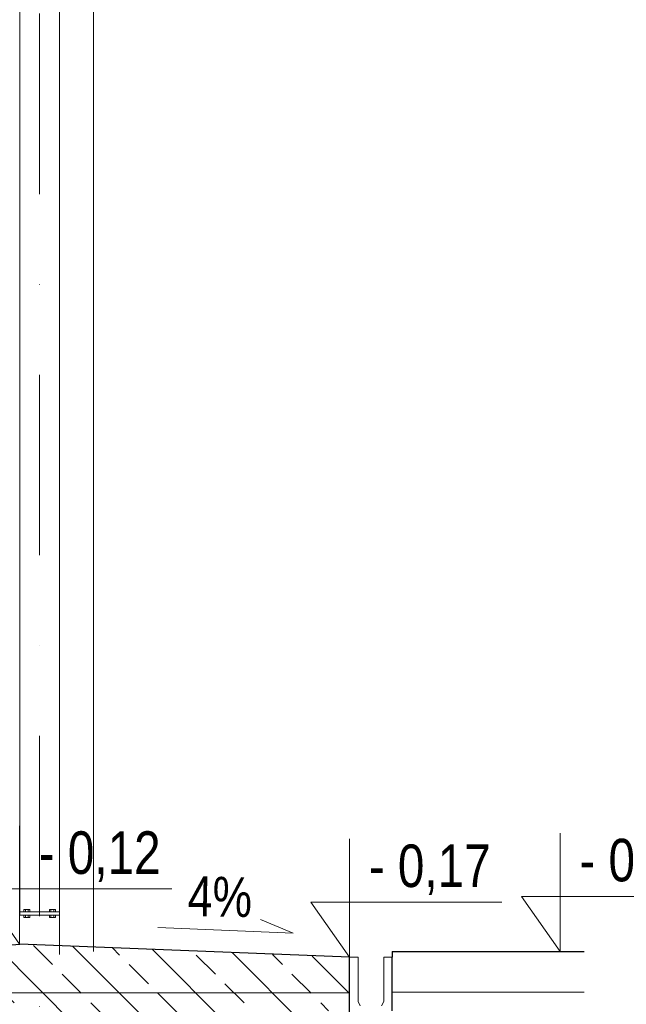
# Model space of a CAD drawing. Header units: millimetres. Extents: x -13532 to 2392, y -5241 to 5322.
# Tile 338 of 401: x -3341 to -3128, y 4648 to 4994. Entities that reach past the tile are written whole.
import ezdxf

# ---------------------------------------------------------------- set-up
doc = ezdxf.new("R2010")
doc.units = ezdxf.units.MM
doc.linetypes.add('KRESKAKROPKA2', pattern=[12.7, 6.35, -3.175, 0, -3.175])
for name, color, linetype, lineweight in [('A_Opisy', 142, 'Continuous', 5), ('cz-gr', 122, 'Continuous', 30), ('cz-sr', 150, 'Continuous', 15), ('Wymiarowanie - Poziomy - AGP1', 172, 'Continuous', 5)]:
    doc.layers.add(name, color=color, linetype=linetype, lineweight=lineweight)
for name, color, linetype, lineweight, true_color in [('KONSTRUKCJA - CIE - AGP1', 7, 'Continuous', 5, 0xbfbfbf), ('OPIS - AGP1', 7, 'Continuous', 0, 0x7f7f7f), ('OSI', 7, 'KRESKAKROPKA2', 5, 0x7f7f7f), ('shary', 7, 'Continuous', 0, 0x999999)]:
    doc.layers.add(name, color=color, linetype=linetype, lineweight=lineweight, true_color=true_color)
doc.layers.add('uwagi', color=7, linetype='Continuous', lineweight=50, true_color=0xf82f6b, plot=False)
doc.styles.add('ARCH.P.M. 1', font='simplex.shx', dxfattribs={"width": 0.7, "height": 12})
doc.styles.add('GENERATED_STYLE_2', font='ARIAL.TTF', dxfattribs={"width": 0.999153})

# ---------------------------------------------------------------- blocks, each defined once
blk = doc.blocks.new('jgfghkkg')
at = {"layer": 'cz-sr', "linetype": 'Continuous'}
for p, q in [((-2668.54, 6351.98), (-2668.54, 6671.08)), ((-2654.54, 6350.98), (-2654.54, 6671.08)), ((-2668.54, 6350.98), (-2668.54, 6351.98))]:
    blk.add_line(p, q, dxfattribs=at)
at = {"layer": 'KONSTRUKCJA - CIE - AGP1', "linetype": 'Continuous'}
for p, q in [((-2668.54, 6350.98), (-2654.54, 6350.98)), ((-2668.54, 6350.98), (-2668.54, 6349.78)), ((-2668.54, 6349.78), (-2654.54, 6349.78)), ((-2667.08, 6350.98), (-2667.08, 6351.77)), ((-2665, 6351.77), (-2667.08, 6351.77)), ((-2667.08, 6348.99), (-2667.08, 6349.78)), ((-2666.56, 6350.98), (-2666.56, 6351.77)), ((-2666.56, 6348.99), (-2666.56, 6349.78)), ((-2665.52, 6350.98), (-2665.52, 6351.77)), ((-2665.52, 6348.99), (-2665.52, 6349.78)), ((-2665, 6350.98), (-2665, 6351.77)), ((-2665, 6348.99), (-2665, 6349.78)), ((-2658.08, 6350.98), (-2658.08, 6351.77)), ((-2656, 6351.77), (-2658.08, 6351.77)), ((-2658.08, 6348.99), (-2658.08, 6349.78)), ((-2657.56, 6350.98), (-2657.56, 6351.77)), ((-2657.56, 6348.99), (-2657.56, 6349.78)), ((-2656.52, 6350.98), (-2656.52, 6351.77)), ((-2656.52, 6348.99), (-2656.52, 6349.78)), ((-2656, 6350.98), (-2656, 6351.77)), ((-2656, 6348.99), (-2656, 6349.78)), ((-2654.54, 6350.98), (-2654.54, 6349.78)), ((-2667.08, 6348.99), (-2665, 6348.99)), ((-2658.08, 6348.99), (-2656, 6348.99))]:
    blk.add_line(p, q, dxfattribs=at)

msp = doc.modelspace()

# ---------------------------------------------------------------- hatches: boundary and pattern name
at = {"layer": 'shary', "ltscale": 5e-05}
h = msp.add_hatch(dxfattribs=at)
h.set_pattern_fill('ANSI33', color=256, scale=3, angle=180, style=0)
h.set_pattern_definition([(135, (250.096, -10381.491), (13.470384, 13.470384), []), (135, (236.626, -10381.491), (13.470384, 13.470384), [9.525, -4.7625])])
h.paths.add_polyline_path([(-3225.2139, 4663.9922), (-3225.2139, 4645.3342), (-3235.1799, 4645.3342), (-3235.1799, 4631.6834), (-3613.0377, 4631.6834), (-3613.0377, 4597.9362), (-4203.8152, 4586.1207), (-4303.452, 4586.1207), (-4303.452, 4631.6834), (-4550.2449, 4631.6834), (-4550.2449, 4645.1922), (-4560.2109, 4645.1922), (-4560.2109, 4655.9922), (-4560.2109, 4663.9922), (-4444.2109, 4668.7742), (-4397.6436, 4665.0488), (-4287.8468, 4660.2356), (-4287.8467, 4659.9856), (-4287.8467, 4655.9856), (-4287.8466, 4655.7356), (-4283.3468, 4655.7356), (-4283.3436, 4606.1167), (-4204.2151, 4606.1167), (-3633.0815, 4617.5394), (-3633.0985, 4655.7356), (-3628.602, 4655.7356), (-3628.5987, 4660.2357), (-3387.7766, 4665.0488), (-3341.2099, 4668.7741)])
h.paths.add_polyline_path([(-4283.3468, 4655.7356), (-4287.8466, 4655.7356), (-4287.8467, 4655.9856), (-4287.8467, 4659.9856), (-4287.8468, 4659.3767), (-4287.8466, 4656.1114)])

# ---------------------------------------------------------------- linework, layer by layer
at = {"layer": 'cz-gr'}
for p, q in [((-3225.2093, 4664.1342), (-3341.2099, 4668.7742)), ((-3210.2139, 4666.1342), (-3210.2139, 4664.1342)), ((-3225.2139, 4656.1342), (-3225.2139, 4664.1342)), ((-3210.2139, 4645.3342), (-3210.2139, 4664.1342)), ((-3225.2139, 4639.1342), (-3225.2139, 4656.1342))]:
    msp.add_line(p, q, dxfattribs=at)
for points in [[(-3387.7766, 4665.0488), (-3341.2099, 4668.7741)], [(-3210.2139, 4666.1342), (-3142.758, 4666.1342)]]:
    msp.add_lwpolyline(points, dxfattribs=at)
at = {"layer": 'cz-sr'}
for p, q in [((-3315.217, 5144.1355), (-3315.217, 4666.2153)), ((-3222.2139, 4664.1342), (-3225.2139, 4664.1342)), ((-3222.2139, 4648.6342), (-3222.2139, 4664.1342)), ((-3222.2139, 4664.1342), (-3222.2139, 4648.6342)), ((-3213.2139, 4648.6342), (-3213.2139, 4664.1342)), ((-3213.2139, 4648.6342), (-3213.2139, 4664.1342)), ((-3210.2139, 4664.1342), (-3213.2139, 4664.1342)), ((-3210.2139, 4654.374), (-3210.2139, 4654.374)), ((-3222.2139, 4648.6342), (-3221.9786, 4648.1342)), ((-3221.4726, 4647.0586), (-3222.2139, 4648.6342)), ((-3213.9551, 4647.0586), (-3213.2139, 4648.6342)), ((-3213.4491, 4648.1342), (-3213.2139, 4648.6342))]:
    msp.add_line(p, q, dxfattribs=at)
for points in [[(-3327.2162, 5026.1548), (-3327.2162, 4665.1577)], [(-3633.0977, 4651.5952), (-3225.2139, 4651.6834)], [(-3210.2139, 4651.8253), (-3142.758, 4651.8253)]]:
    msp.add_lwpolyline(points, dxfattribs=at)
at = {"layer": 'OPIS - AGP1'}
for points in [[(-3341.281, 4710.4413), (-3341.281, 4668.7686), (-3354.9187, 4688.2349), (-3287.7317, 4688.2349)], [(-3151.1423, 4707.8068), (-3151.1423, 4666.1342), (-3164.78, 4685.6004), (-3097.593, 4685.6004)], [(-3225.2139, 4705.807), (-3225.2139, 4664.1343), (-3238.8515, 4683.6006), (-3171.6645, 4683.6006)], [(-3292.6644, 4674.5867), (-3245.0296, 4672.6813), (-3256.5099, 4677.4529)]]:
    msp.add_lwpolyline(points, dxfattribs=at)
at = {"layer": 'OSI', "linetype": 'KRESKAKROPKA2', "ltscale": 10}
msp.add_line((-3334.2103, 4424.3862), (-3334.2103, 5322.1171), dxfattribs=at)

# ---------------------------------------------------------------- block references
at = {"layer": 'uwagi', "xscale": -1}
msp.add_blockref('jgfghkkg', (-5995.7488, -1670.8468), dxfattribs=at)

# ---------------------------------------------------------------- texts
at = {"layer": 'A_Opisy', "char_height": 15, "width": 78.219777, "attachment_point": 1, "style": 'ARCH.P.M. 1'}
for s, insert in [('{\\fArial|b0|i0|c238|p2;\\W0.8;- 0,12}', (-3334.5255, 4708.4844)), ('{\\fArial|b0|i0|c238|p2;\\W0.8;- 0,17}', (-3218.4584, 4703.8501)), ('{\\fArial|b0|i0|c238|p2;\\W0.8;- 0,15}', (-3144.3868, 4705.85))]:
    msp.add_mtext(s, dxfattribs=dict(at, insert=insert))
at = {"layer": 'Wymiarowanie - Poziomy - AGP1', "insert": (-3281.9487, 4692.7206), "char_height": 14, "attachment_point": 1, "rotation": 358.854237, "style": 'GENERATED_STYLE_2'}
msp.add_mtext('{\\W0.8;4%}', dxfattribs=at)

doc.saveas('drawing.dxf')
